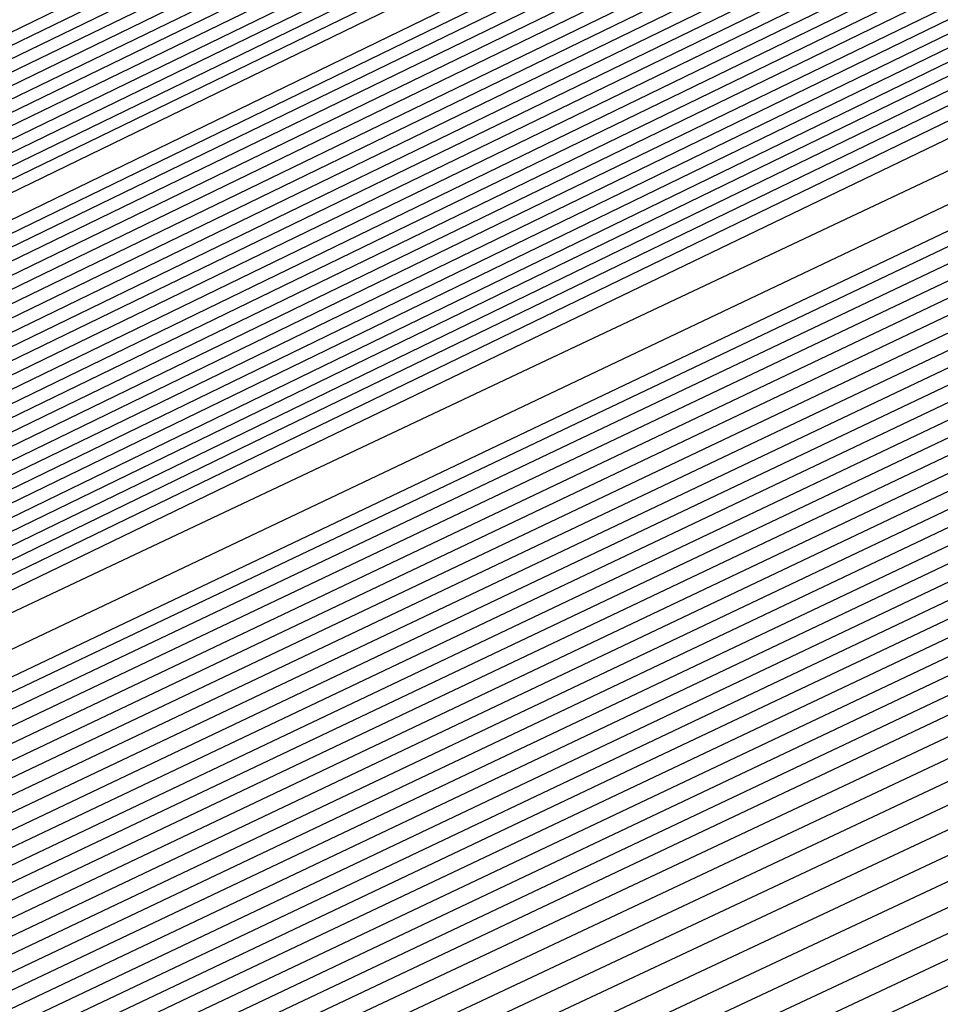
# Model space of a CAD drawing. Extents: x 3249832 to 3255657, y 13789405 to 13793316.
# Tile 394 of 656: x 3254720.85 to 3254721.95, y 13790589.18 to 13790590.36. Entities that reach past the tile are written whole.
import ezdxf

# ---------------------------------------------------------------- set-up
doc = ezdxf.new("R2010")
doc.units = 0
doc.header["$LTSCALE"] = 100
doc.header["$MEASUREMENT"] = 0
for name, color, linetype in [('GRATIO_CON', 10, 'CONTINUOUS'), ('GRATIO_ICON', 7, 'CONTINUOUS'), ('TARGETS_EAST', 7, 'CONTINUOUS')]:
    doc.layers.add(name, color=color, linetype=linetype)

# ---------------------------------------------------------------- blocks, each defined once
blk = doc.blocks.new('Gratio_032316_contours')
at = {"layer": 'GRATIO_CON', "color": 1, "linetype": 'Continuous', "flags": 128}
for points in [[(3254642.139, 13790551.7053), (3254660.6124, 13790560.6687), (3254682.3072, 13790571.2723), (3254700.7352, 13790580.305), (3254711.0317, 13790585.3564), (3254714.825, 13790587.2199), (3254715.3665, 13790587.4896), (3254715.3659, 13790587.4937), (3254715.3657, 13790587.4969), (3254715.3666, 13790587.4975), (3254715.9081, 13790587.7572), (3254719.6861, 13790589.589), (3254729.9352, 13790594.5687), (3254748.2689, 13790603.4881), (3254769.8147, 13790614.0012), (3254788.079, 13790622.9777)], [(3254643.9573, 13790552.6097), (3254661.9705, 13790561.3498), (3254683.1246, 13790571.6892), (3254701.0934, 13790580.4969), (3254711.1333, 13790585.4226), (3254714.8321, 13790587.2398), (3254715.3601, 13790587.5029), (3254715.3596, 13790587.5069), (3254715.3595, 13790587.5098), (3254715.3603, 13790587.5104), (3254715.8805, 13790587.7597), (3254719.5093, 13790589.5191), (3254729.3537, 13790594.3022), (3254746.9632, 13790602.8693), (3254767.6581, 13790612.9672), (3254785.2011, 13790621.5892)], [(3254645.7757, 13790553.5142), (3254663.3285, 13790562.0309), (3254683.9419, 13790572.1067), (3254701.4513, 13790580.6909), (3254711.2342, 13790585.4933), (3254714.8385, 13790587.2659), (3254715.3542, 13790587.5212), (3254715.853, 13790587.7617), (3254719.3325, 13790589.4492), (3254728.7721, 13790594.0356), (3254745.6576, 13790602.2505), (3254765.5015, 13790611.9331), (3254782.3232, 13790620.2006)], [(3254647.5941, 13790554.4186), (3254664.6865, 13790562.712), (3254684.7593, 13790572.5235), (3254701.8095, 13790580.8826), (3254711.336, 13790585.5591), (3254714.8458, 13790587.2852), (3254715.348, 13790587.5339), (3254715.8254, 13790587.7641), (3254719.1557, 13790589.3793), (3254728.1905, 13790593.7691), (3254744.3519, 13790601.6317), (3254763.3449, 13790610.8991), (3254779.4453, 13790618.8121)], [(3254651.2308, 13790556.2274), (3254667.4026, 13790564.0741), (3254686.3942, 13790573.3572), (3254702.526, 13790581.266), (3254711.5395, 13790585.6907), (3254714.8603, 13790587.3239), (3254715.3355, 13790587.5594), (3254715.7702, 13790587.7691), (3254718.8022, 13790589.2396), (3254727.0274, 13790593.236), (3254741.7406, 13790600.3941), (3254759.0318, 13790608.8311), (3254773.6894, 13790616.035)], [(3254653.0492, 13790557.1319), (3254668.7606, 13790564.7552), (3254687.2116, 13790573.774), (3254702.8843, 13790581.4577), (3254711.6412, 13790585.7564), (3254714.8676, 13790587.3433), (3254715.3293, 13790587.5721), (3254715.7426, 13790587.7716), (3254718.6254, 13790589.1697), (3254726.4458, 13790592.9695), (3254740.435, 13790599.7753), (3254756.8752, 13790607.7971), (3254770.8115, 13790614.6465), (3254778.5294, 13790618.5309)], [(3254646.2517, 13790553.9528), (3254654.8675, 13790558.0363), (3254670.1186, 13790565.4362), (3254688.0291, 13790574.1908), (3254703.2426, 13790581.6494), (3254711.743, 13790585.8222), (3254714.8749, 13790587.3627), (3254715.3231, 13790587.5848), (3254715.7151, 13790587.774), (3254718.4486, 13790589.0998), (3254725.8643, 13790592.703), (3254739.1294, 13790599.1565), (3254754.7186, 13790606.7631), (3254767.9336, 13790613.258), (3254775.252, 13790616.9413)], [(3254648.3232, 13790554.9771), (3254656.6859, 13790558.9407), (3254671.4766, 13790566.1173), (3254688.8465, 13790574.6076), (3254703.6008, 13790581.8411), (3254711.8447, 13790585.888), (3254714.8821, 13790587.382), (3254715.3169, 13790587.5976), (3254715.6875, 13790587.7765), (3254718.2718, 13790589.03), (3254725.2827, 13790592.4364), (3254737.8237, 13790598.5377), (3254752.562, 13790605.7291), (3254765.0557, 13790611.8694), (3254771.9746, 13790615.3518)], [(3254652.466, 13790557.0257), (3254660.3226, 13790560.7496), (3254674.1927, 13790567.4794), (3254690.4813, 13790575.4413), (3254704.3173, 13790582.2246), (3254712.0482, 13790586.0196), (3254714.8967, 13790587.4207), (3254715.3044, 13790587.623), (3254715.6323, 13790587.7815), (3254717.9183, 13790588.8903), (3254724.1196, 13790591.9033), (3254735.2124, 13790597.3001), (3254748.2489, 13790603.6611), (3254759.2998, 13790609.0924), (3254765.4198, 13790612.1726), (3254767.5973, 13790613.3706), (3254767.8046, 13790613.628), (3254767.8447, 13790613.807), (3254768.8446, 13790614.4523), (3254771.7623, 13790616.0293)], [(3254651.241, 13790556.5836), (3254654.5375, 13790558.0501), (3254662.141, 13790561.654), (3254675.5507, 13790568.1605), (3254691.2988, 13790575.8581), (3254704.6756, 13790582.4163), (3254712.1499, 13790586.0854), (3254714.904, 13790587.4401), (3254715.2982, 13790587.6357), (3254715.6047, 13790587.7839), (3254717.7415, 13790588.8204), (3254723.538, 13790591.6368), (3254733.9068, 13790596.6813), (3254746.0923, 13790602.627), (3254756.4219, 13790607.7038), (3254762.1424, 13790610.583), (3254764.1778, 13790611.7028), (3254764.3715, 13790611.9434), (3254764.4337, 13790612.1232), (3254765.5415, 13790612.8137), (3254768.7386, 13790614.5249), (3254774.566, 13790617.5186)], [(3254651.548, 13790556.8702), (3254653.3699, 13790557.6315), (3254656.6089, 13790559.0744), (3254663.9594, 13790562.5584), (3254676.9087, 13790568.8416), (3254692.1162, 13790576.2749), (3254705.0338, 13790582.608), (3254712.2517, 13790586.1512), (3254714.9112, 13790587.4594), (3254715.292, 13790587.6484), (3254715.5771, 13790587.7864), (3254717.5647, 13790588.7505), (3254722.9564, 13790591.3703), (3254732.6011, 13790596.0625), (3254743.9357, 13790601.593), (3254753.544, 13790606.3153), (3254758.865, 13790608.9934), (3254760.7582, 13790610.035), (3254760.9385, 13790610.2589), (3254761.0228, 13790610.4394), (3254762.2384, 13790611.1751), (3254765.7149, 13790613.0205), (3254772.0375, 13790616.2604)]]:
    blk.add_lwpolyline(points, dxfattribs=at)
at = {"layer": 'GRATIO_CON', "color": 5, "linetype": 'Continuous', "flags": 128}
for points in [[(3254645.4599, 13790553.036), (3254663.069, 13790561.7623), (3254683.7862, 13790571.9554), (3254701.3959, 13790580.5965), (3254711.2365, 13790585.4241), (3254714.8618, 13790587.205), (3254715.3792, 13790587.4629), (3254715.3785, 13790587.4674), (3254715.3782, 13790587.4709), (3254715.379, 13790587.4719), (3254715.9133, 13790587.7279), (3254719.64, 13790589.5343), (3254729.7495, 13790594.4457), (3254747.8375, 13790603.2357), (3254769.1201, 13790613.5531), (3254787.2186, 13790622.2657)], [(3254649.9599, 13790555.2348), (3254666.4373, 13790563.4004), (3254685.823, 13790572.9383), (3254702.301, 13790581.0241), (3254711.5092, 13790585.5415), (3254714.9015, 13790587.208), (3254715.3856, 13790587.4496), (3254715.3848, 13790587.4542), (3254715.3844, 13790587.458), (3254715.3852, 13790587.4591), (3254715.9013, 13790587.7061), (3254719.4996, 13790589.4499), (3254729.2606, 13790594.1916), (3254746.7248, 13790602.6782), (3254767.2733, 13790612.6396), (3254784.7474, 13790621.0516)], [(3254645.8078, 13790553.0477), (3254654.4599, 13790557.4337), (3254669.8056, 13790565.0385), (3254687.8597, 13790573.9222), (3254703.2055, 13790581.4548), (3254711.7805, 13790585.6657), (3254714.9395, 13790587.2206), (3254715.3915, 13790587.4448), (3254715.8892, 13790587.6839), (3254719.3592, 13790589.3654), (3254728.7717, 13790593.9374), (3254745.612, 13790602.1206), (3254765.4264, 13790611.7261), (3254782.2763, 13790619.8376)], [(3254650.9146, 13790555.5543), (3254658.9599, 13790559.6325), (3254673.1739, 13790566.6765), (3254689.8966, 13790574.9051), (3254704.1107, 13790581.8824), (3254712.0533, 13790585.783), (3254714.9794, 13790587.2235), (3254715.3982, 13790587.4313), (3254715.8776, 13790587.6614), (3254719.2191, 13790589.2805), (3254728.2829, 13790593.683), (3254744.4993, 13790601.563), (3254763.5796, 13790610.8126), (3254779.8051, 13790618.6235)], [(3254649.0895, 13790554.2614), (3254654.3182, 13790556.9458), (3254657.5919, 13790558.6919), (3254661.1283, 13790560.5677), (3254667.9599, 13790564.0302), (3254679.9106, 13790569.9526), (3254693.9704, 13790576.8709), (3254705.921, 13790582.737), (3254712.5988, 13790586.0165), (3254715.0585, 13790587.2285), (3254715.4093, 13790587.4057), (3254715.4091, 13790587.4086), (3254715.4097, 13790587.4091), (3254715.4114, 13790587.4072), (3254715.8544, 13790587.617), (3254718.939, 13790589.1106), (3254727.3053, 13790593.1741), (3254742.2739, 13790600.4477), (3254759.8859, 13790608.9855), (3254774.8628, 13790616.1954)], [(3254652.9316, 13790556.1611), (3254659.0279, 13790559.2737), (3254662.7531, 13790561.2358), (3254666.2352, 13790563.0744), (3254672.4599, 13790566.2291), (3254683.2789, 13790571.5906), (3254696.0073, 13790577.8537), (3254706.8262, 13790583.1644), (3254712.8717, 13790586.1333), (3254715.0984, 13790587.2306), (3254715.416, 13790587.3911), (3254715.416, 13790587.3939), (3254715.4167, 13790587.3946), (3254715.4184, 13790587.393), (3254715.843, 13790587.5942), (3254718.799, 13790589.0255), (3254726.8166, 13790592.9197), (3254741.1612, 13790599.8901), (3254758.039, 13790608.072), (3254772.3917, 13790614.9813)], [(3254648.5889, 13790553.912), (3254656.7738, 13790558.0608), (3254663.7375, 13790561.6017), (3254667.9142, 13790563.7796), (3254671.342, 13790565.581), (3254676.9599, 13790568.4279), (3254686.6472, 13790573.2286), (3254698.0442, 13790578.8366), (3254707.7315, 13790583.5918), (3254713.1445, 13790586.2502), (3254715.1383, 13790587.2327), (3254715.4228, 13790587.3765), (3254715.4229, 13790587.3793), (3254715.4236, 13790587.3802), (3254715.4253, 13790587.3788), (3254715.8315, 13790587.5713), (3254718.659, 13790588.9404), (3254726.3278, 13790592.6653), (3254740.0485, 13790599.3324), (3254756.1922, 13790607.1585), (3254769.9205, 13790613.7673), (3254777.6832, 13790617.4194)], [(3254651.4104, 13790555.3035), (3254660.616, 13790559.9605), (3254668.4472, 13790563.9297), (3254673.0754, 13790566.3235), (3254676.4489, 13790568.0877), (3254681.4599, 13790570.6267), (3254690.0155, 13790574.8666), (3254700.0811, 13790579.8195), (3254708.6367, 13790584.0191), (3254713.4173, 13790586.367), (3254715.1783, 13790587.2348), (3254715.4296, 13790587.362), (3254715.4297, 13790587.3647), (3254715.4306, 13790587.3657), (3254715.4323, 13790587.3646), (3254715.8201, 13790587.5485), (3254718.5189, 13790588.8554), (3254725.8391, 13790592.4108), (3254738.9357, 13790598.7748), (3254754.3453, 13790606.2449), (3254767.4494, 13790612.5532), (3254774.8722, 13790616.0455)], [(3254647.5106, 13790553.2224), (3254657.0534, 13790558.0863), (3254668.3003, 13790563.7598), (3254677.8665, 13790568.5857), (3254683.3978, 13790571.4112), (3254686.6626, 13790573.101), (3254690.46, 13790575.0244), (3254696.7522, 13790578.1426), (3254704.1549, 13790581.7852), (3254710.4471, 13790584.8739), (3254713.963, 13790586.6006), (3254715.2582, 13790587.2389), (3254715.4431, 13790587.3328), (3254715.4435, 13790587.3354), (3254715.4445, 13790587.3367), (3254715.4462, 13790587.3361), (3254715.7971, 13790587.5028), (3254718.2389, 13790588.6852), (3254724.8615, 13790591.9019), (3254736.7103, 13790597.6595), (3254750.6516, 13790604.4179), (3254762.5071, 13790610.1251), (3254769.2501, 13790613.2977), (3254772.4608, 13790614.7267)], [(3254691.7695, 13790575.6077), (3254694.96, 13790577.2233), (3254700.1205, 13790579.7806), (3254706.1918, 13790582.7681), (3254711.3523, 13790585.3012), (3254714.2359, 13790586.7174), (3254715.2981, 13790587.241), (3254715.4499, 13790587.3183), (3254715.4504, 13790587.3208), (3254715.4515, 13790587.3223), (3254715.4532, 13790587.3219), (3254715.7857, 13790587.4799), (3254718.0989, 13790588.6002), (3254724.3728, 13790591.6475), (3254735.5976, 13790597.1019), (3254748.8048, 13790603.5044), (3254760.036, 13790608.911), (3254766.439, 13790611.9238), (3254769.587, 13790613.3281), (3254772.1591, 13790614.4553)], [(3254687.2858, 13790573.2417), (3254693.7202, 13790576.4989), (3254696.8763, 13790578.1144), (3254699.46, 13790579.4221), (3254703.4888, 13790581.4187), (3254708.2287, 13790583.751), (3254712.2575, 13790585.7286), (3254714.5087, 13790586.8342), (3254715.338, 13790587.2431), (3254715.4567, 13790587.3037), (3254715.4573, 13790587.3062), (3254715.4584, 13790587.3078), (3254715.4602, 13790587.3077), (3254715.7742, 13790587.4571), (3254717.9589, 13790588.5151), (3254723.884, 13790591.393), (3254734.4849, 13790596.5443), (3254746.9579, 13790602.5908), (3254757.5648, 13790607.6969), (3254763.628, 13790610.5499), (3254766.7132, 13790611.9296), (3254769.4468, 13790613.139), (3254773.8018, 13790615.1582)], [(3254691.9954, 13790575.5697), (3254698.8813, 13790579.0427), (3254701.9832, 13790580.621), (3254703.96, 13790581.621), (3254706.8571, 13790583.0567), (3254710.2655, 13790584.7338), (3254713.1627, 13790586.1559), (3254714.7816, 13790586.951), (3254715.378, 13790587.2452), (3254715.4634, 13790587.2891), (3254715.4641, 13790587.2915), (3254715.4654, 13790587.2933), (3254715.4671, 13790587.2935), (3254715.7628, 13790587.4342), (3254717.8189, 13790588.43), (3254723.3953, 13790591.1386), (3254733.3722, 13790595.9866), (3254745.1111, 13790601.6773), (3254755.0937, 13790606.4829), (3254760.817, 13790609.176), (3254763.8393, 13790610.531), (3254766.7345, 13790611.8227), (3254771.4153, 13790614)], [(3254687.5111, 13790573.2582), (3254701.4147, 13790580.2257), (3254709.2037, 13790584.1304), (3254712.1969, 13790585.6344), (3254712.96, 13790586.0188), (3254713.5937, 13790586.3332), (3254714.3394, 13790586.7008), (3254714.9737, 13790587.0132), (3254715.3288, 13790587.1891), (3254715.4606, 13790587.2552), (3254715.4811, 13790587.2651), (3254715.7399, 13790587.3885), (3254717.5388, 13790588.2599), (3254722.4177, 13790590.6297), (3254731.1468, 13790594.8713), (3254741.4174, 13790599.8502), (3254750.1514, 13790604.0547), (3254755.1949, 13790606.4282), (3254758.0917, 13790607.7338), (3254761.31, 13790609.19), (3254766.6422, 13790611.6836), (3254773.1773, 13790614.7751)], [(3254650.9017, 13790554.6653), (3254658.8371, 13790558.7771), (3254673.0892, 13790565.9887), (3254689.8746, 13790574.4203), (3254704.1484, 13790581.5711), (3254712.1263, 13790585.5666), (3254715.0665, 13790587.04), (3254715.4881, 13790587.251), (3254715.7284, 13790587.3657), (3254717.3988, 13790588.1749), (3254721.929, 13790590.3752), (3254730.0341, 13790594.3137), (3254739.5705, 13790598.9367), (3254747.6802, 13790602.8407), (3254752.3838, 13790605.0543), (3254755.2179, 13790606.3353), (3254758.5977, 13790607.8737), (3254764.2556, 13790610.5253), (3254771.1907, 13790613.8082)], [(3254652.1037, 13790555.2502), (3254659.8925, 13790559.2859), (3254673.8812, 13790566.3638), (3254690.3563, 13790574.639), (3254704.3657, 13790581.6567), (3254712.195, 13790585.5772), (3254715.0794, 13790587.0229), (3254715.4916, 13790587.2315), (3254715.4923, 13790587.2341), (3254715.4936, 13790587.2363), (3254715.4952, 13790587.2371), (3254715.717, 13790587.343), (3254717.2588, 13790588.0898), (3254721.4402, 13790590.1208), (3254728.9214, 13790593.7561), (3254737.7237, 13790598.0232), (3254745.2091, 13790601.6266), (3254749.5728, 13790603.6804), (3254752.344, 13790604.9367), (3254755.8855, 13790606.5574), (3254761.8691, 13790609.3671), (3254769.2041, 13790612.8413), (3254776.1088, 13790616.118)], [(3254650.5295, 13790554.2765), (3254653.3056, 13790555.8352), (3254660.9478, 13790559.7949), (3254674.6731, 13790566.7396), (3254690.838, 13790574.8591), (3254704.5835, 13790581.7451), (3254712.2651, 13790585.5926), (3254715.0949, 13790587.012), (3254715.4992, 13790587.2173), (3254715.4997, 13790587.2202), (3254715.5008, 13790587.2224), (3254715.5022, 13790587.2231), (3254715.7056, 13790587.3202), (3254717.1188, 13790588.0047), (3254720.9515, 13790589.8664), (3254727.8087, 13790593.1984), (3254735.8769, 13790597.1097), (3254742.7379, 13790600.4126), (3254746.7617, 13790602.3065), (3254749.4702, 13790603.5381), (3254753.1732, 13790605.2411), (3254759.4825, 13790608.2089), (3254767.2174, 13790611.8744), (3254774.4989, 13790615.3301)], [(3254653.0399, 13790555.5064), (3254655.7096, 13790557.0052), (3254663.0585, 13790560.8129), (3254676.257, 13790567.4911), (3254691.8012, 13790575.2992), (3254705.0188, 13790581.9215), (3254712.405, 13790585.6223), (3254715.1255, 13790586.9884), (3254715.5137, 13790587.187), (3254715.5139, 13790587.1907), (3254715.5149, 13790587.1935), (3254715.5162, 13790587.1948), (3254715.6827, 13790587.2745), (3254716.8387, 13790587.8346), (3254719.9739, 13790589.3575), (3254725.5832, 13790592.0832), (3254732.1832, 13790595.2826), (3254737.7956, 13790597.9844), (3254741.1396, 13790599.5586), (3254743.7225, 13790600.741), (3254747.7487, 13790602.6085), (3254754.7095, 13790605.8925), (3254763.2441, 13790609.9406), (3254771.2789, 13790613.7544)], [(3254692.2829, 13790575.5193), (3254705.2366, 13790582.0098), (3254712.4751, 13790585.6374), (3254715.1409, 13790586.9771), (3254715.5211, 13790587.1724), (3254715.5211, 13790587.1764), (3254715.522, 13790587.1793), (3254715.5233, 13790587.1807), (3254715.6712, 13790587.2517), (3254716.6987, 13790587.7496), (3254719.4852, 13790589.103), (3254724.4705, 13790591.5255), (3254730.3363, 13790594.3691), (3254735.3245, 13790596.7704), (3254738.3286, 13790598.1847), (3254740.8487, 13790599.3424), (3254745.0364, 13790601.2922), (3254752.3229, 13790604.7343), (3254761.2575, 13790608.9736), (3254769.6689, 13790612.9665), (3254775.8378, 13790615.8811)], [(3254677.8408, 13790568.2426), (3254692.7645, 13790575.7394), (3254705.4543, 13790582.0981), (3254712.5451, 13790585.6526), (3254715.1564, 13790586.9658), (3254715.5285, 13790587.1578), (3254715.5284, 13790587.1621), (3254715.5291, 13790587.1652), (3254715.5303, 13790587.1667), (3254715.6598, 13790587.2289), (3254716.5587, 13790587.6645), (3254718.9964, 13790588.8486), (3254723.3578, 13790590.9679), (3254728.4895, 13790593.4556), (3254732.8533, 13790595.5563), (3254735.5176, 13790596.8108), (3254737.9749, 13790597.9438), (3254742.3242, 13790599.9759), (3254749.9364, 13790603.5761), (3254759.2708, 13790608.0067), (3254768.0589, 13790612.1786), (3254774.5039, 13790615.224)], [(3254678.6327, 13790568.6184), (3254693.2462, 13790575.9595), (3254705.672, 13790582.1864), (3254712.6152, 13790585.6677), (3254715.1718, 13790586.9544), (3254715.5359, 13790587.1432), (3254715.5356, 13790587.1479), (3254715.5363, 13790587.151), (3254715.5373, 13790587.1526), (3254715.6484, 13790587.2061), (3254716.4187, 13790587.5794), (3254718.5077, 13790588.5941), (3254722.2451, 13790590.4102), (3254726.6426, 13790592.542), (3254730.3822, 13790594.3422), (3254732.7065, 13790595.4369), (3254735.101, 13790596.5452), (3254739.6119, 13790598.6596), (3254747.5498, 13790602.4179), (3254757.2842, 13790607.0398), (3254766.4489, 13790611.3907), (3254773.17, 13790614.5669)], [(3254680.2165, 13790569.3699), (3254694.2095, 13790576.3997), (3254706.1075, 13790582.363), (3254712.7553, 13790585.698), (3254715.2027, 13790586.9318), (3254715.5507, 13790587.114), (3254715.5501, 13790587.1193), (3254715.5505, 13790587.1228), (3254715.5514, 13790587.1245), (3254715.6255, 13790587.1605), (3254716.1386, 13790587.4093), (3254717.5302, 13790588.0852), (3254720.0197, 13790589.295), (3254722.9489, 13790590.715), (3254725.4399, 13790591.9141), (3254727.0844, 13790592.6891), (3254729.3534, 13790593.7481), (3254734.1874, 13790596.027), (3254742.7767, 13790600.1014), (3254753.3109, 13790605.106), (3254763.2289, 13790609.8149), (3254770.5022, 13790613.2526), (3254775.2309, 13790615.445)], [(3254681.0084, 13790569.7457), (3254694.6911, 13790576.6198), (3254706.3252, 13790582.4514), (3254712.8253, 13790585.7131), (3254715.2181, 13790586.9205), (3254715.5581, 13790587.0994), (3254715.5573, 13790587.105), (3254715.5577, 13790587.1086), (3254715.5585, 13790587.1105), (3254715.614, 13790587.1377), (3254715.9986, 13790587.3243), (3254717.0414, 13790587.8308), (3254718.907, 13790588.7373), (3254721.1021, 13790589.8014), (3254722.9687, 13790590.7), (3254724.2734, 13790591.3152), (3254726.4795, 13790592.3495), (3254731.4751, 13790594.7106), (3254740.3902, 13790598.9432), (3254751.3242, 13790604.1391), (3254761.6189, 13790609.027), (3254769.1683, 13790612.5955), (3254774.0756, 13790614.8726)], [(3254681.8003, 13790570.1215), (3254695.1728, 13790576.8399), (3254706.5429, 13790582.5397), (3254712.8954, 13790585.7283), (3254715.2336, 13790586.9092), (3254715.5655, 13790587.0848), (3254715.5646, 13790587.0908), (3254715.5648, 13790587.0945), (3254715.5655, 13790587.0964), (3254715.6026, 13790587.1149), (3254715.8586, 13790587.2392), (3254716.5526, 13790587.5763), (3254717.7943, 13790588.1797), (3254719.2552, 13790588.8879), (3254720.4976, 13790589.486), (3254721.4623, 13790589.9413), (3254723.6057, 13790590.9509), (3254728.7628, 13790593.3943), (3254738.0036, 13790597.785), (3254749.3376, 13790603.1722), (3254760.0089, 13790608.2391), (3254767.8344, 13790611.9384), (3254772.9202, 13790614.3002)], [(3254682.5923, 13790570.4972), (3254695.6546, 13790577.0593), (3254706.7614, 13790582.6258), (3254712.967, 13790585.7384), (3254715.2513, 13790586.8898), (3254715.5753, 13790587.0598), (3254715.5732, 13790587.0655), (3254715.5718, 13790587.0702), (3254715.5712, 13790587.0742), (3254715.5713, 13790587.0777), (3254715.5719, 13790587.0805), (3254715.5725, 13790587.0824), (3254715.5912, 13790587.0921), (3254715.7186, 13790587.1542), (3254716.0639, 13790587.3219), (3254716.6816, 13790587.6221), (3254717.4084, 13790587.9744), (3254718.0264, 13790588.2719), (3254718.6513, 13790588.5674), (3254720.7319, 13790589.5523), (3254726.0506, 13790592.078), (3254735.6171, 13790596.6268), (3254747.3509, 13790602.2053)], [(3254684.1761, 13790571.2487), (3254696.618, 13790577.4994), (3254707.1969, 13790582.802), (3254713.1074, 13790585.7679), (3254715.2826, 13790586.8659), (3254715.5906, 13790587.0293), (3254715.5881, 13790587.0358), (3254715.5865, 13790587.0411), (3254715.5857, 13790587.0455), (3254715.5857, 13790587.0491), (3254715.5862, 13790587.0517), (3254715.5868, 13790587.0533), (3254715.8668, 13790587.1867), (3254717.823, 13790588.1171), (3254723.1317, 13790590.6428), (3254732.719, 13790595.2041), (3254744.5101, 13790600.8106), (3254755.6802, 13790606.114), (3254763.9812, 13790610.0377), (3254769.4727, 13790612.5918), (3254772.7913, 13790614.058)], [(3254684.968, 13790571.6245), (3254697.0997, 13790577.7194), (3254707.4147, 13790582.8902), (3254713.1775, 13790585.7827), (3254715.2982, 13790586.854), (3254715.5983, 13790587.014), (3254715.5956, 13790587.0209), (3254715.5938, 13790587.0266), (3254715.5929, 13790587.0311), (3254715.5928, 13790587.0347), (3254715.5933, 13790587.0371), (3254715.5941, 13790587.0382), (3254715.8655, 13790587.1668), (3254717.7598, 13790588.067), (3254722.9002, 13790590.5119), (3254732.1888, 13790594.9308), (3254743.6448, 13790600.3775), (3254754.5666, 13790605.5623), (3254762.7944, 13790609.4506), (3254768.3357, 13790612.0281), (3254771.74, 13790613.536)], [(3254685.7599, 13790572.0002), (3254697.5813, 13790577.9395), (3254707.6325, 13790582.9783), (3254713.2477, 13790585.7974), (3254715.3139, 13790586.8421), (3254715.6059, 13790586.9987), (3254715.6031, 13790587.0061), (3254715.6012, 13790587.0121), (3254715.6002, 13790587.0168), (3254715.6, 13790587.0202), (3254715.6005, 13790587.0224), (3254715.6014, 13790587.0231), (3254715.8641, 13790587.1469), (3254717.6967, 13790588.0169), (3254722.6687, 13790590.3811), (3254731.6586, 13790594.6574), (3254742.7795, 13790599.9444), (3254753.4529, 13790605.0106), (3254761.6075, 13790608.8634), (3254767.1987, 13790611.4645), (3254770.6888, 13790613.014), (3254772.5688, 13790613.737)], [(3254686.5518, 13790572.376), (3254698.063, 13790578.1595), (3254707.8503, 13790583.0665), (3254713.3179, 13790585.8122), (3254715.3295, 13790586.8301), (3254715.6136, 13790586.9834), (3254715.6106, 13790586.9912), (3254715.6085, 13790586.9975), (3254715.6074, 13790587.0024), (3254715.6072, 13790587.0058), (3254715.6076, 13790587.0078), (3254715.6086, 13790587.008), (3254715.8627, 13790587.127), (3254717.6335, 13790587.9669), (3254722.4373, 13790590.2503), (3254731.1285, 13790594.3841), (3254741.9141, 13790599.5112), (3254752.3392, 13790604.4589), (3254760.4207, 13790608.2763), (3254766.0618, 13790610.9008), (3254769.6376, 13790612.4919), (3254771.5699, 13790613.2422)], [(3254688.1357, 13790573.1275), (3254699.0263, 13790578.5996), (3254708.2858, 13790583.2427), (3254713.4583, 13790585.8417), (3254715.3608, 13790586.8063), (3254715.6289, 13790586.9528), (3254715.6255, 13790586.9616), (3254715.6232, 13790586.9685), (3254715.6219, 13790586.9736), (3254715.6215, 13790586.977), (3254715.6219, 13790586.9785), (3254715.6231, 13790586.9779), (3254715.86, 13790587.0872), (3254717.5072, 13790587.8667), (3254721.9744, 13790589.9887), (3254730.0682, 13790593.8374), (3254740.1834, 13790598.645), (3254750.1119, 13790603.3555)], [(3254688.9276, 13790573.5033), (3254699.508, 13790578.8196), (3254708.5036, 13790583.3309), (3254713.5284, 13790585.8564), (3254715.3764, 13790586.7943), (3254715.6366, 13790586.9375), (3254715.633, 13790586.9467), (3254715.6306, 13790586.954), (3254715.6292, 13790586.9593), (3254715.6287, 13790586.9626), (3254715.6291, 13790586.9638), (3254715.6304, 13790586.9628), (3254715.8586, 13790587.0673), (3254717.444, 13790587.8166), (3254721.7429, 13790589.8578), (3254729.538, 13790593.5641), (3254739.3181, 13790598.2119), (3254748.9983, 13790602.8038)], [(3254689.7195, 13790573.8791), (3254699.9897, 13790579.0397), (3254708.7214, 13790583.419), (3254713.5986, 13790585.8712), (3254715.392, 13790586.7824), (3254715.6442, 13790586.9223), (3254715.6405, 13790586.9319), (3254715.638, 13790586.9394), (3254715.6364, 13790586.9449), (3254715.6358, 13790586.9482), (3254715.6363, 13790586.9492), (3254715.6377, 13790586.9477), (3254715.8573, 13790587.0474), (3254717.3809, 13790587.7665), (3254721.5114, 13790589.727), (3254729.0078, 13790593.2907), (3254738.4527, 13790597.7787), (3254747.8846, 13790602.2521)], [(3254690.5114, 13790574.2548), (3254700.4713, 13790579.2597), (3254708.9392, 13790583.5072), (3254713.6688, 13790585.8859), (3254715.4077, 13790586.7705), (3254715.6519, 13790586.907), (3254715.648, 13790586.917), (3254715.6453, 13790586.9249), (3254715.6437, 13790586.9305), (3254715.643, 13790586.9338), (3254715.6434, 13790586.9345), (3254715.6449, 13790586.9327), (3254715.8559, 13790587.0275), (3254717.3177, 13790587.7164), (3254721.28, 13790589.5962), (3254728.4777, 13790593.0174), (3254737.5874, 13790597.3456), (3254746.7709, 13790601.7004)], [(3254692.0952, 13790575.0064), (3254701.4347, 13790579.6998), (3254709.3748, 13790583.6834), (3254713.8091, 13790585.9154), (3254715.439, 13790586.7467), (3254715.6673, 13790586.8766), (3254715.6632, 13790586.8877), (3254715.661, 13790586.8953), (3254715.6608, 13790586.8982), (3254715.8536, 13790586.9865), (3254717.1914, 13790587.6161), (3254720.817, 13790589.3346), (3254727.4174, 13790592.4707), (3254735.8567, 13790596.4794), (3254744.5436, 13790600.597), (3254752.1128, 13790604.1664)], [(3254685.2199, 13790571.5024), (3254692.8871, 13790575.3821), (3254701.9163, 13790579.9198), (3254709.5925, 13790583.7716), (3254713.8793, 13790585.9301), (3254715.4546, 13790586.7347), (3254715.6749, 13790586.8612), (3254715.6706, 13790586.8725), (3254715.6682, 13790586.8802), (3254715.6682, 13790586.8829), (3254715.8522, 13790586.9665), (3254717.1283, 13790587.566), (3254720.5856, 13790589.2037), (3254726.8872, 13790592.1973), (3254734.9913, 13790596.0463), (3254743.4299, 13790600.0453), (3254750.9259, 13790603.5792)], [(3254686.2753, 13790572.0114), (3254693.679, 13790575.7579), (3254702.398, 13790580.1398), (3254709.8103, 13790583.8597), (3254713.9495, 13790585.9449), (3254715.4703, 13790586.7228), (3254715.6826, 13790586.8457), (3254715.6781, 13790586.8572), (3254715.6757, 13790586.8649), (3254715.6756, 13790586.8673), (3254715.851, 13790586.9463), (3254717.0652, 13790587.5158), (3254720.3542, 13790589.0728), (3254726.3571, 13790591.924), (3254734.126, 13790595.6131), (3254742.3163, 13790599.4936), (3254749.7391, 13790602.9921)], [(3254687.3306, 13790572.5204), (3254694.471, 13790576.1337), (3254702.8797, 13790580.3599), (3254710.0281, 13790583.9478), (3254714.0197, 13790585.9596), (3254715.486, 13790586.7106), (3254715.6904, 13790586.8298), (3254715.6861, 13790586.841), (3254715.6838, 13790586.8481), (3254715.6839, 13790586.8501), (3254715.8505, 13790586.9246), (3254717.0026, 13790587.4646), (3254720.1229, 13790588.9415), (3254725.827, 13790591.6505), (3254733.2607, 13790595.18), (3254741.2026, 13790598.9419), (3254748.5522, 13790602.4049)], [(3254689.4412, 13790573.5385), (3254696.0548, 13790576.8852), (3254703.843, 13790580.8), (3254710.4637, 13790584.1241), (3254714.1601, 13790585.9891), (3254715.5173, 13790586.6864), (3254715.7061, 13790586.798), (3254715.7019, 13790586.8086), (3254715.7, 13790586.8146), (3254715.7004, 13790586.8156), (3254715.8494, 13790586.8813), (3254716.8773, 13790587.3622), (3254719.6605, 13790588.6789), (3254724.7668, 13790591.1035), (3254731.53, 13790594.3137), (3254738.9753, 13790597.8385), (3254746.1785, 13790601.2307)], [(3254690.4965, 13790574.0475), (3254696.8467, 13790577.2609), (3254704.3247, 13790581.02), (3254710.6814, 13790584.2123), (3254714.2303, 13790586.0038), (3254715.533, 13790586.6743), (3254715.714, 13790586.7821), (3254715.7099, 13790586.7923), (3254715.7081, 13790586.7978), (3254715.7087, 13790586.7983), (3254715.8489, 13790586.8596), (3254716.8147, 13790587.311), (3254719.4293, 13790588.5476), (3254724.2367, 13790590.83), (3254730.6646, 13790593.8806), (3254737.8616, 13790597.2868), (3254744.9917, 13790600.6435)], [(3254691.5518, 13790574.5565), (3254697.6386, 13790577.6367), (3254704.8063, 13790581.24), (3254710.8992, 13790584.3004), (3254714.3004, 13790586.0185), (3254715.5487, 13790586.6622), (3254715.7218, 13790586.7662), (3254715.7178, 13790586.7761), (3254715.7162, 13790586.781), (3254715.7169, 13790586.7811), (3254715.8483, 13790586.838), (3254716.752, 13790587.2598), (3254719.198, 13790588.4163), (3254723.7066, 13790590.5565), (3254729.7993, 13790593.4474), (3254736.7479, 13790596.7351), (3254743.8048, 13790600.0564), (3254750.1441, 13790603.0095)], [(3254692.6071, 13790575.0655), (3254698.4305, 13790578.0125), (3254705.288, 13790581.4601), (3254711.117, 13790584.3885), (3254714.3706, 13790586.0332), (3254715.5644, 13790586.6501), (3254715.7297, 13790586.7503), (3254715.7257, 13790586.7599), (3254715.7243, 13790586.7643), (3254715.7252, 13790586.7639), (3254715.8478, 13790586.8163), (3254716.6894, 13790587.2086), (3254718.9668, 13790588.2849), (3254723.1765, 13790590.283), (3254728.934, 13790593.0143), (3254735.6343, 13790596.1835), (3254742.618, 13790599.4693), (3254749.0072, 13790602.4459)], [(3254691.7685, 13790574.5555), (3254694.7177, 13790576.0836), (3254700.0143, 13790578.764), (3254706.2512, 13790581.9005), (3254711.5522, 13790584.5659), (3254714.5103, 13790586.065), (3254715.5954, 13790586.6284), (3254715.7466, 13790586.7184), (3254715.8482, 13790586.7698), (3254716.5643, 13790587.1058), (3254718.5044, 13790588.0223), (3254722.1163, 13790589.7361), (3254727.2033, 13790592.148), (3254733.407, 13790595.0801), (3254740.2443, 13790598.295), (3254746.7332, 13790601.3185)], [(3254691.9524, 13790574.5689), (3254692.9705, 13790575.1405), (3254695.773, 13790576.5926), (3254700.8063, 13790579.1398), (3254706.7329, 13790582.1204), (3254711.7701, 13790584.6536), (3254714.5808, 13790586.0787), (3254715.6116, 13790586.6148), (3254715.755, 13790586.7009), (3254715.8477, 13790586.748), (3254716.5017, 13790587.0546), (3254718.2731, 13790587.891), (3254721.5863, 13790589.4626), (3254726.338, 13790591.7148), (3254732.2933, 13790594.5284), (3254739.0575, 13790597.7078), (3254745.5962, 13790600.7549)], [(3254692.5832, 13790574.7153), (3254693.0422, 13790574.9924), (3254693.0886, 13790575.0656), (3254693.2076, 13790575.1838), (3254694.1724, 13790575.7255), (3254696.8283, 13790577.1016), (3254701.5982, 13790579.5155), (3254707.2147, 13790582.3403), (3254711.9881, 13790584.7413), (3254714.6513, 13790586.0925), (3254715.6277, 13790586.6012), (3254715.7634, 13790586.6833), (3254715.8472, 13790586.7262), (3254716.4391, 13790587.0034), (3254718.0419, 13790587.7597), (3254721.0562, 13790589.1891), (3254725.4726, 13790591.2817), (3254731.1796, 13790593.9767), (3254737.8706, 13790597.1207), (3254744.4593, 13790600.1912), (3254749.6643, 13790602.5732)], [(3254692.5223, 13790574.6256), (3254693.8324, 13790575.3348), (3254694.3015, 13790575.6152), (3254694.3504, 13790575.6871), (3254694.4629, 13790575.7987), (3254695.3744, 13790576.3105), (3254697.8837, 13790577.6106), (3254702.3901, 13790579.8913), (3254707.6964, 13790582.5602), (3254712.2061, 13790584.8288), (3254714.7221, 13790586.1058), (3254715.6444, 13790586.587), (3254715.7723, 13790586.665), (3254715.8471, 13790586.7039), (3254716.3767, 13790586.9518), (3254717.8108, 13790587.6282), (3254720.5261, 13790588.9155), (3254724.6073, 13790590.8486), (3254730.066, 13790593.425), (3254736.6838, 13790596.5336), (3254743.3223, 13790599.6276), (3254748.6131, 13790602.0511)], [(3254692.5199, 13790574.5458), (3254694.97, 13790575.8408), (3254696.3308, 13790576.574), (3254696.8201, 13790576.8609), (3254696.8741, 13790576.93), (3254696.9733, 13790577.0286), (3254697.7783, 13790577.4805), (3254699.9943, 13790578.6287), (3254703.9739, 13790580.6428), (3254708.66, 13790582.9997), (3254712.6425, 13790585.0035), (3254714.8643, 13790586.1316), (3254715.6786, 13790586.5571), (3254715.7913, 13790586.6268), (3254715.848, 13790586.6577), (3254716.2527, 13790586.8476), (3254717.3489, 13790587.3648), (3254719.4661, 13790588.3683), (3254722.8766, 13790589.9822), (3254727.8386, 13790592.3216), (3254734.3101, 13790595.3593), (3254741.0483, 13790598.5002), (3254746.5107, 13790601.007)], [(3254690.7614, 13790573.5823), (3254693.6995, 13790575.131), (3254696.1939, 13790576.4485), (3254697.5799, 13790577.1935), (3254698.0794, 13790577.4837), (3254698.1359, 13790577.5514), (3254698.2286, 13790577.6435), (3254698.9803, 13790578.0655), (3254701.0496, 13790579.1377), (3254704.7659, 13790581.0185), (3254709.1418, 13790583.2195), (3254712.8607, 13790585.0908), (3254714.9354, 13790586.1445), (3254715.6957, 13790586.5422), (3254715.8008, 13790586.6077), (3254715.8484, 13790586.6346), (3254716.1906, 13790586.7956), (3254717.1179, 13790587.2331), (3254718.9361, 13790588.0947), (3254722.0113, 13790589.5491), (3254726.725, 13790591.7699), (3254733.1232, 13790594.7722), (3254739.9114, 13790597.9366), (3254745.4594, 13790600.485)], [(3254691.8891, 13790574.1408), (3254694.879, 13790575.7162), (3254697.4178, 13790577.0561), (3254698.8291, 13790577.8131), (3254699.3387, 13790578.1066), (3254699.3977, 13790578.1728), (3254699.4838, 13790578.2584), (3254700.1822, 13790578.6505), (3254702.1049, 13790579.6467), (3254705.5578, 13790581.3942), (3254709.6236, 13790583.4393), (3254713.0789, 13790585.1781), (3254715.0065, 13790586.1574), (3254715.7128, 13790586.5273), (3254715.8103, 13790586.5886), (3254715.8489, 13790586.6115), (3254716.1286, 13790586.7435), (3254716.887, 13790587.1013), (3254718.4061, 13790587.8211), (3254721.146, 13790589.1159), (3254725.6113, 13790591.2182), (3254731.9364, 13790594.185)], [(3254700.739, 13790578.8733), (3254701.3842, 13790579.2355), (3254703.1602, 13790580.1557), (3254706.3497, 13790581.7699), (3254710.1054, 13790583.6589), (3254713.2973, 13790585.2645), (3254715.0779, 13790586.1684), (3254715.7302, 13790586.5099), (3254715.8195, 13790586.5677), (3254715.8167, 13790586.5744), (3254715.8158, 13790586.5773), (3254715.8161, 13790586.5776), (3254715.8482, 13790586.5908), (3254716.0664, 13790586.6917), (3254716.656, 13790586.9696), (3254717.8761, 13790587.5475), (3254720.2806, 13790588.6828), (3254724.4976, 13790590.6665), (3254730.7495, 13790593.5979)], [(3254701.0893, 13790578.8791), (3254702.5767, 13790579.6718), (3254703.1167, 13790579.9751), (3254703.1831, 13790580.0372), (3254703.2495, 13790580.1032), (3254703.7881, 13790580.4056), (3254705.2708, 13790581.1738), (3254707.9336, 13790582.5214), (3254711.069, 13790584.0984), (3254713.7337, 13790585.4389), (3254715.2203, 13790586.1935), (3254715.7648, 13790586.4786), (3254715.8393, 13790586.5272), (3254715.8369, 13790586.5335), (3254715.8358, 13790586.5368), (3254715.8357, 13790586.538), (3254715.8493, 13790586.5443), (3254715.9424, 13790586.5876), (3254716.1941, 13790586.7062), (3254716.816, 13790587.0003), (3254718.55, 13790587.8165), (3254722.2703, 13790589.5631), (3254728.3759, 13790592.4236)], [(3254699.5972, 13790578.0569), (3254702.3132, 13790579.4867), (3254703.8259, 13790580.2913), (3254704.376, 13790580.5979), (3254704.4449, 13790580.6586), (3254704.5048, 13790580.7181), (3254704.9901, 13790580.9906), (3254706.3261, 13790581.6828), (3254708.7255, 13790582.8971), (3254711.5508, 13790584.3181), (3254713.952, 13790585.526), (3254715.2915, 13790586.206), (3254715.7822, 13790586.463), (3254715.8492, 13790586.507), (3254715.8469, 13790586.513), (3254715.8458, 13790586.5165), (3254715.8455, 13790586.5183), (3254715.8498, 13790586.521), (3254715.8804, 13790586.5355), (3254715.9632, 13790586.5745), (3254716.286, 13790586.7267), (3254717.6847, 13790587.3833), (3254721.1566, 13790589.0114), (3254727.189, 13790591.8365)], [(3254700.7768, 13790578.6421), (3254703.5371, 13790580.0944), (3254705.0751, 13790580.9109), (3254705.6353, 13790581.2207), (3254705.7067, 13790581.2801), (3254705.76, 13790581.333), (3254706.1921, 13790581.5756), (3254707.3814, 13790582.1918), (3254709.5175, 13790583.2728), (3254712.0326, 13790584.5379), (3254714.1702, 13790585.6132), (3254715.3627, 13790586.2185), (3254715.7995, 13790586.4474), (3254715.8591, 13790586.4866), (3254715.8571, 13790586.4921), (3254715.8561, 13790586.4954), (3254715.8558, 13790586.4971), (3254716.0291, 13790586.5789), (3254717.2419, 13790587.147), (3254720.5334, 13790588.689), (3254726.4243, 13790591.447), (3254733.3619, 13790594.6822)], [(3254698.6556, 13790577.4919), (3254701.9564, 13790579.2273), (3254704.7609, 13790580.702), (3254706.3242, 13790581.5304), (3254706.8946, 13790581.8436), (3254706.9685, 13790581.9015), (3254707.0152, 13790581.9479), (3254707.394, 13790582.1606), (3254708.4368, 13790582.7009), (3254710.3094, 13790583.6486), (3254712.5144, 13790584.7576), (3254714.3884, 13790585.7003), (3254715.4339, 13790586.231), (3254715.8168, 13790586.4317), (3254715.8691, 13790586.4661), (3254715.8673, 13790586.4709), (3254715.8666, 13790586.4736), (3254715.8666, 13790586.4746), (3254716.0343, 13790586.5527), (3254717.205, 13790587.0999), (3254720.3813, 13790588.5869), (3254726.0653, 13790591.2475), (3254732.7589, 13790594.3687)], [(3254700.911, 13790578.6089), (3254704.3155, 13790580.3977), (3254707.2087, 13790581.9173), (3254708.8226, 13790582.7696), (3254709.4132, 13790583.0892), (3254709.4922, 13790583.1444), (3254709.5257, 13790583.1778), (3254709.798, 13790583.3306), (3254710.5474, 13790583.7189), (3254711.8932, 13790584.4001), (3254713.478, 13790585.1973), (3254714.8247, 13790585.8755), (3254715.5759, 13790586.2579), (3254715.8513, 13790586.4026), (3254715.8897, 13790586.4263), (3254716.0452, 13790586.4993), (3254717.1314, 13790587.0056), (3254720.077, 13790588.3828), (3254725.3472, 13790590.8485), (3254731.553, 13790593.7418)], [(3254699.1029, 13790577.6187), (3254702.0388, 13790579.1675), (3254705.495, 13790580.9829), (3254708.4325, 13790582.525), (3254710.0718, 13790583.3891), (3254710.6725, 13790583.7121), (3254710.754, 13790583.7659), (3254710.781, 13790583.7927), (3254710.9999, 13790583.9156), (3254711.6027, 13790584.2279), (3254712.6852, 13790584.7758), (3254713.9598, 13790585.417), (3254715.0429, 13790585.9625), (3254715.6472, 13790586.27), (3254715.8688, 13790586.3861), (3254715.9002, 13790586.4045), (3254716.0503, 13790586.4733), (3254717.0945, 13790586.9586), (3254719.9249, 13790588.2807), (3254724.9882, 13790590.649), (3254730.95, 13790593.4284)], [(3254700.1865, 13790578.1548), (3254703.1665, 13790579.726), (3254706.6746, 13790581.568), (3254709.6564, 13790583.1326), (3254711.321, 13790584.0087), (3254711.9318, 13790584.3349), (3254712.0158, 13790584.3873), (3254712.0362, 13790584.4076), (3254712.2019, 13790584.5006), (3254712.658, 13790584.7369), (3254713.4771, 13790585.1515), (3254714.4416, 13790585.6367), (3254715.2612, 13790586.0495), (3254715.7184, 13790586.2822), (3254715.8859, 13790586.3706), (3254715.9089, 13790586.3857), (3254715.9087, 13790586.3872), (3254715.9095, 13790586.3868), (3254715.9111, 13790586.3845), (3254716.0564, 13790586.4474), (3254717.0585, 13790586.9111), (3254719.7731, 13790588.1784), (3254724.6292, 13790590.4494), (3254730.3471, 13790593.1149)]]:
    blk.add_lwpolyline(points, dxfattribs=at)
at = {"layer": 'GRATIO_ICON', "color": 7, "linetype": 'Continuous', "flags": 128}
for points in [[(3254649.4124, 13790555.323), (3254666.0445, 13790563.393), (3254685.5768, 13790572.9403), (3254702.1678, 13790581.0743), (3254711.4377, 13790585.6249), (3254714.8531, 13790587.3046), (3254715.3418, 13790587.5467), (3254715.7978, 13790587.7666), (3254718.979, 13790589.3094), (3254727.609, 13790593.5026), (3254743.0463, 13790601.0129), (3254761.1884, 13790609.8651), (3254776.5674, 13790617.4236)], [(3254650.3946, 13790556.0014), (3254658.5043, 13790559.8452), (3254672.8347, 13790566.7984), (3254689.6639, 13790575.0245), (3254703.9591, 13790582.0328), (3254711.9464, 13790585.9538), (3254714.8894, 13790587.4014), (3254715.3107, 13790587.6103), (3254715.6599, 13790587.779), (3254718.095, 13790588.9601), (3254724.7011, 13790592.1699), (3254736.5181, 13790597.9189), (3254750.4054, 13790604.6951), (3254762.1777, 13790610.4809), (3254768.6972, 13790613.7622), (3254771.0169, 13790615.0384), (3254771.2377, 13790615.3126)], [(3254652.4307, 13790556.1481), (3254656.0215, 13790558.061), (3254663.4599, 13790561.8314), (3254676.5423, 13790568.3146), (3254691.9335, 13790575.888), (3254705.0159, 13790582.3099), (3254712.3263, 13790585.9001), (3254715.0195, 13790587.2261), (3254715.4051, 13790587.4175), (3254715.8661, 13790587.6387), (3254719.079, 13790589.1955), (3254727.7941, 13790593.4286), (3254743.3866, 13790601.0054), (3254761.7327, 13790609.8991), (3254777.334, 13790617.4094)], [(3254645.557, 13790552.2637), (3254654.2319, 13790556.6949), (3254664.4581, 13790561.8601), (3254673.1568, 13790566.2577), (3254678.2366, 13790568.8673), (3254681.5558, 13790570.5944), (3254685.96, 13790572.8256), (3254693.3838, 13790576.5046), (3254702.118, 13790580.8023), (3254709.5419, 13790584.4465), (3254713.6902, 13790586.4838), (3254715.2182, 13790587.2369), (3254715.4363, 13790587.3474), (3254715.4366, 13790587.35), (3254715.4375, 13790587.3512), (3254715.4393, 13790587.3504), (3254715.8086, 13790587.5256), (3254718.3789, 13790588.7703), (3254725.3503, 13790592.1564), (3254737.823, 13790598.2172), (3254752.4985, 13790605.3314), (3254764.9782, 13790611.3391), (3254772.0611, 13790614.6716)], [(3254683.6689, 13790571.3585), (3254696.7051, 13790577.8977), (3254704.0425, 13790581.5866), (3254707.09, 13790583.1278), (3254708.46, 13790583.82), (3254710.2254, 13790584.695), (3254712.3024, 13790585.7173), (3254714.0678, 13790586.5839), (3254715.0544, 13790587.0684), (3254715.4179, 13790587.2476), (3254715.4702, 13790587.2747), (3254715.471, 13790587.2769), (3254715.4723, 13790587.2788), (3254715.4741, 13790587.2793), (3254715.7513, 13790587.4114), (3254717.6788, 13790588.345), (3254722.9065, 13790590.8841), (3254732.2595, 13790595.429), (3254743.2642, 13790600.7638), (3254752.6225, 13790605.2688)], [(3254651.7847, 13790554.8915), (3254654.5076, 13790556.4202), (3254662.0031, 13790560.3039), (3254675.4651, 13790567.1153), (3254691.3196, 13790575.0792), (3254704.8011, 13790581.8331), (3254712.335, 13790585.6071), (3254715.1101, 13790586.9997), (3254715.5062, 13790587.2016), (3254715.5066, 13790587.205), (3254715.5077, 13790587.2076), (3254715.5092, 13790587.2088), (3254715.6941, 13790587.2973), (3254716.9787, 13790587.9197), (3254720.4627, 13790589.6119), (3254726.696, 13790592.6408), (3254734.03, 13790596.1961), (3254740.2668, 13790599.1985), (3254743.9507, 13790600.9325), (3254746.5964, 13790602.1395), (3254750.4609, 13790603.9248), (3254757.096, 13790607.0507), (3254765.2308, 13790610.9075), (3254772.8889, 13790614.5422)], [(3254679.4246, 13790568.9942), (3254693.7278, 13790576.1796), (3254705.8897, 13790582.2747), (3254712.6852, 13790585.6828), (3254715.1872, 13790586.9431), (3254715.5433, 13790587.1286), (3254715.5429, 13790587.1336), (3254715.5434, 13790587.1369), (3254715.5444, 13790587.1386), (3254715.6369, 13790587.1833), (3254716.2787, 13790587.4944), (3254718.0189, 13790588.3397), (3254721.1324, 13790589.8526), (3254724.7958, 13790591.6285), (3254727.911, 13790593.1282), (3254729.8955, 13790594.063), (3254732.2272, 13790595.1466), (3254736.8996, 13790597.3433), (3254745.1633, 13790601.2597), (3254755.2975, 13790606.0729), (3254764.8389, 13790610.6028), (3254771.8361, 13790613.9098)], [(3254683.3842, 13790570.8729), (3254696.1363, 13790577.2794), (3254706.9791, 13790582.7139), (3254713.0372, 13790585.7532), (3254715.2669, 13790586.8778), (3254715.5829, 13790587.0446), (3254715.5806, 13790587.0506), (3254715.5791, 13790587.0557), (3254715.5784, 13790587.0599), (3254715.8668, 13790587.2007), (3254717.8851, 13790588.1638), (3254723.3626, 13790590.7721), (3254733.249, 13790595.477), (3254745.3755, 13790601.2437), (3254756.7939, 13790606.6657), (3254765.1681, 13790610.6249), (3254770.6097, 13790613.1555), (3254773.8425, 13790614.5801)], [(3254687.3437, 13790572.7518), (3254698.5447, 13790578.3795), (3254708.0681, 13790583.1546), (3254713.3881, 13790585.8269), (3254715.3451, 13790586.8182), (3254715.6212, 13790586.9681), (3254715.6181, 13790586.9764), (3254715.6159, 13790586.983), (3254715.6147, 13790586.988), (3254715.6143, 13790586.9914), (3254715.6148, 13790586.9931), (3254715.6159, 13790586.993), (3254715.8614, 13790587.1071), (3254717.5703, 13790587.9168), (3254722.2058, 13790590.1195), (3254730.5983, 13790594.1107), (3254741.0488, 13790599.0781), (3254751.2256, 13790603.9072), (3254759.2338, 13790607.6892), (3254764.9248, 13790610.3372), (3254768.5864, 13790611.9699), (3254770.5711, 13790612.7474), (3254771.4904, 13790612.9949)], [(3254691.3033, 13790574.6306), (3254700.953, 13790579.4797), (3254709.157, 13790583.5953), (3254713.739, 13790585.9006), (3254715.4233, 13790586.7586), (3254715.6595, 13790586.8917), (3254715.6555, 13790586.9022), (3254715.6527, 13790586.9104), (3254715.6509, 13790586.9161), (3254715.6502, 13790586.9194), (3254715.6506, 13790586.9199), (3254715.6522, 13790586.9176), (3254715.8545, 13790587.0076), (3254717.2545, 13790587.6664), (3254721.0485, 13790589.4654), (3254727.9475, 13790592.744), (3254736.722, 13790596.9125), (3254745.6573, 13790601.1487)], [(3254688.3859, 13790573.0294), (3254695.2629, 13790576.5094), (3254703.3613, 13790580.5799), (3254710.2459, 13790584.036), (3254714.0899, 13790585.9743), (3254715.5017, 13790586.6985), (3254715.6983, 13790586.8139), (3254715.694, 13790586.8248), (3254715.6919, 13790586.8313), (3254715.6921, 13790586.8328), (3254715.8499, 13790586.903), (3254716.9399, 13790587.4134), (3254719.8917, 13790588.8102), (3254725.2969, 13790591.377), (3254732.3953, 13790594.7468), (3254740.0889, 13790598.3902), (3254747.3654, 13790601.8178)], [(3254690.5665, 13790573.9705), (3254693.6624, 13790575.5746), (3254699.2224, 13790578.3883), (3254705.7695, 13790581.6806), (3254711.3343, 13790584.4782), (3254714.4398, 13790586.0512), (3254715.5792, 13790586.642), (3254715.7382, 13790586.736), (3254715.8487, 13790586.7915), (3254716.6269, 13790587.157), (3254718.7356, 13790588.1536), (3254722.6464, 13790590.0095), (3254728.0686, 13790592.5811), (3254734.5206, 13790595.6318), (3254741.4312, 13790598.8821), (3254747.8702, 13790601.8822)], [(3254691.3403, 13790573.9607), (3254693.7462, 13790575.2332), (3254695.0816, 13790575.9544), (3254695.5608, 13790576.2381), (3254695.6123, 13790576.3085), (3254695.7181, 13790576.4136), (3254696.5764, 13790576.8955), (3254698.939, 13790578.1197), (3254703.182, 13790580.267), (3254708.1782, 13790582.7799), (3254712.4243, 13790584.9162), (3254714.7932, 13790586.1187), (3254715.6615, 13790586.5721), (3254715.7818, 13790586.6459), (3254715.8476, 13790586.6808), (3254716.3147, 13790586.8997), (3254717.5799, 13790587.4965), (3254719.9961, 13790588.6419), (3254723.742, 13790590.4154), (3254728.9523, 13790592.8733), (3254735.4969, 13790595.9464), (3254742.1853, 13790599.0639), (3254747.5619, 13790601.5291)], [(3254701.3275, 13790579.0522), (3254701.8574, 13790579.3522), (3254701.9213, 13790579.4157), (3254701.9943, 13790579.4882), (3254702.5862, 13790579.8206), (3254704.2155, 13790580.6648), (3254707.1417, 13790582.1457), (3254710.5872, 13790583.8786), (3254713.5155, 13790585.3517), (3254715.1491, 13790586.181), (3254715.7475, 13790586.4943), (3254715.8294, 13790586.5475), (3254715.8268, 13790586.5539), (3254715.8258, 13790586.5571), (3254715.8259, 13790586.5578), (3254715.8488, 13790586.5675), (3254716.0044, 13790586.6397), (3254716.4251, 13790586.8379), (3254717.3461, 13790587.2739), (3254719.4153, 13790588.2496), (3254723.384, 13790590.1148), (3254729.5627, 13790593.0108)], [(3254699.7833, 13790578.0504), (3254703.1359, 13790579.8125), (3254705.9848, 13790581.3097), (3254707.5734, 13790582.15), (3254708.1539, 13790582.4664), (3254708.2303, 13790582.523), (3254708.2705, 13790582.5628), (3254708.596, 13790582.7456), (3254709.4921, 13790583.2099), (3254711.1013, 13790584.0243), (3254712.9962, 13790584.9773), (3254714.6066, 13790585.7875), (3254715.5051, 13790586.2435), (3254715.8341, 13790586.416), (3254715.8791, 13790586.4455), (3254715.8776, 13790586.4496), (3254715.877, 13790586.4518), (3254715.8774, 13790586.4522), (3254716.0395, 13790586.5265), (3254717.1682, 13790587.0528), (3254720.2291, 13790588.4848), (3254725.7062, 13790591.048), (3254732.1559, 13790594.0553)]]:
    blk.add_lwpolyline(points, dxfattribs=at)

msp = doc.modelspace()

# ---------------------------------------------------------------- linework, layer by layer
at = {"layer": 'TARGETS_EAST', "color": 1, "const_width": 2.5}
msp.add_lwpolyline([(3254706.2075, 13790587.8749, 1), (3254723.7075, 13790587.8749, 1)], format="xyb", close=True, dxfattribs=at)

# ---------------------------------------------------------------- block references
at = {"layer": 'TARGETS_EAST'}
msp.add_blockref('Gratio_032316_contours', (0, 0), dxfattribs=at)

doc.saveas('drawing.dxf')
